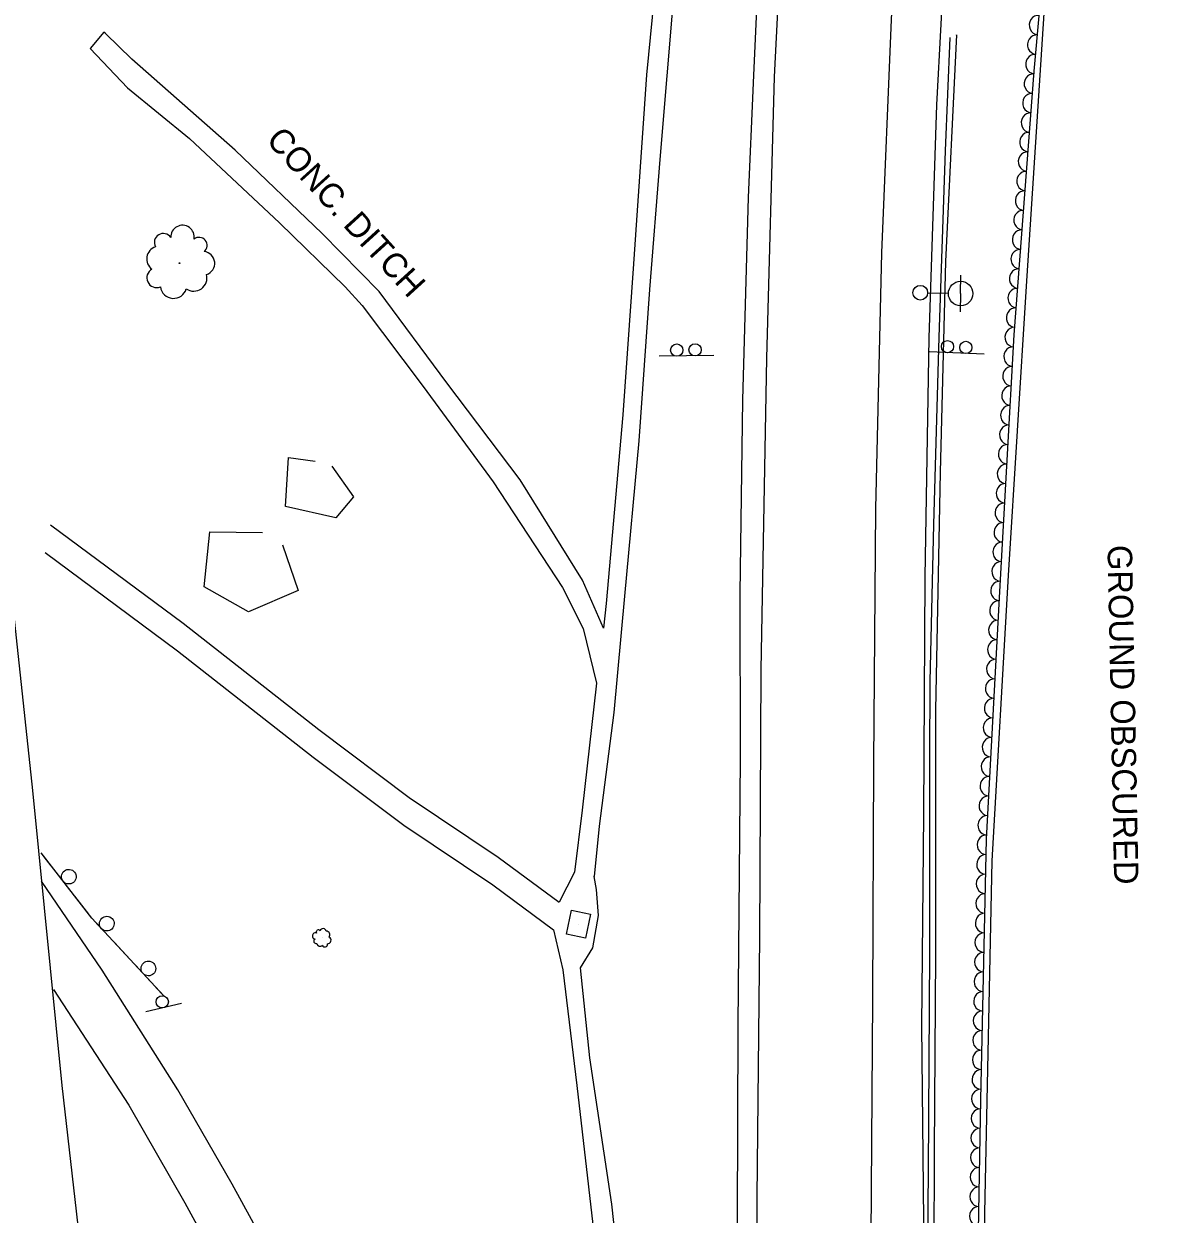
# Model space of a CAD drawing. Extents: x 1722896 to 1754269, y 648279 to 666297.
# Drawn here: x 1725620.5 to 1725856.6, y 664373.4 to 664616.9 of the extents above; entities that cross this region are included whole.
import ezdxf

# ---------------------------------------------------------------- set-up
doc = ezdxf.new("R2010")
doc.units = 0
for name, color, linetype in [('DESIGN - CENTERLINE - Proposed', 7, 'Continuous'), ('DESIGN - PUBLIC HEARING - Shapes', 7, 'Continuous'), ('DESIGN - SCRATCH - User 1', 7, 'Continuous'), ('SURVEY - CENTERLINE - Preliminary', 7, 'Continuous'), ('SURVEY - CENTERLINE - Preliminary Text', 7, 'Continuous'), ('SURVEY - CONTOURS - Intermediate with optional Text', 7, 'Continuous'), ('SURVEY - DRAINAGE - Natural Features', 7, 'Continuous'), ('SURVEY - DTM - Breaklines', 7, 'Continuous'), ('SURVEY - VEGETATION - Features with Text', 7, 'Continuous')]:
    doc.layers.add(name, color=color, linetype=linetype)

msp = doc.modelspace()

# ---------------------------------------------------------------- linework, layer by layer
at = {"layer": 'DESIGN - CENTERLINE - Proposed'}
for points in [[(1725781.84, 664903.17), (1725779.61, 664880.01), (1725777.08, 664854.55), (1725774.05, 664832.59), (1725770.48, 664806.11), (1725766.99, 664775.96), (1725763.65, 664745.46), (1725761.13, 664715.66), (1725758.79, 664687.99), (1725756.48, 664658.43), (1725753.45, 664623.44), (1725750.56, 664589.14), (1725748.49, 664562.61), (1725746.26, 664531.63), (1725743.31, 664499.82), (1725741.16, 664476.08), (1725738.18, 664452.81), (1725737.13, 664442.51)], [(1725777.39, 664893.75), (1725773.9, 664860.43), (1725768.95, 664825.55), (1725764.92, 664794.03), (1725761.51, 664760.27), (1725757.02, 664720.51), (1725754.62, 664686.32), (1725751.64, 664645.43), (1725747.84, 664606.51), (1725745.18, 664567.81), (1725743.03, 664536.97), (1725739.57, 664498.35), (1725739.05, 664493.3), (1725734.75, 664503.12), (1725722, 664523.66), (1725707.03, 664543.46), (1725693.2, 664562.15), (1725681.54, 664574.03), (1725663.69, 664591.05), (1725642.56, 664609.67), (1725637.18, 664614.93), (1725636.86, 664615.2)], [(1725610.86, 664585.2), (1725614.04, 664537.76), (1725617.38, 664505.96), (1725622.29, 664460.09), (1725628.26, 664399.75), (1725641.6, 664282.54), (1725648.1, 664224.69), (1725626.86, 664222.77), (1725604.77, 664220.64), (1725600.12, 664265.07), (1725593.31, 664328.43), (1725587.13, 664384.73), (1725580.37, 664445.77), (1725574.68, 664503.45), (1725568.82, 664572.51), (1725565.56, 664631.6)], [(1725636.86, 664615.2), (1725634.05, 664611.88), (1725641.71, 664603.8), (1725654.36, 664593.48), (1725672.78, 664576.22), (1725686.21, 664563.13), (1725689.69, 664559.33), (1725702.18, 664542.72), (1725716.51, 664523.27), (1725730.64, 664501.65), (1725734.9, 664493.21), (1725737.64, 664482.07), (1725734.66, 664456.11), (1725733.14, 664443.37), (1725729.96, 664437.29)], [(1725625.95, 664514.43), (1725653.06, 664494.32), (1725680.8, 664472.56), (1725699.3, 664458.66), (1725717.52, 664446.45), (1725729.96, 664437.29)], [(1725624.85, 664508.77), (1725651.95, 664488.66), (1725679.7, 664466.9), (1725698.19, 664453.01), (1725716.42, 664440.79), (1725728.85, 664431.63)], [(1725728.85, 664431.63), (1725730.73, 664423.44), (1725733.61, 664399.74), (1725737.07, 664369.59), (1725741.12, 664335.68), (1725745.75, 664294.89), (1725747.01, 664285.34), (1725748.48, 664286.2), (1725750.52, 664286.01), (1725747.34, 664314.61), (1725744.14, 664344.19), (1725740.78, 664375.5), (1725736.24, 664405.42), (1725734.36, 664423.83), (1725736.84, 664427.9), (1725738.04, 664434.51), (1725737.59, 664439.89), (1725737.13, 664442.51), (1725737.01, 664442.35)]]:
    msp.add_lwpolyline(points, dxfattribs=at)
at = {"layer": 'DESIGN - PUBLIC HEARING - Shapes'}
for p, q in [((1725761.61, 664549.05), (1725750.41, 664548.91)), ((1725816.92, 664549.33), (1725805.73, 664549.83)), ((1725652.75, 664416.55), (1725645.45, 664414.85))]:
    msp.add_line(p, q, dxfattribs=at)
for centre in [(1725754.02, 664550.18), (1725757.77, 664550.23), (1725809.41, 664550.89), (1725813.15, 664550.73), (1725648.8, 664416.89)]:
    msp.add_circle(centre, 1.25, dxfattribs=at)
at = {"layer": 'DESIGN - SCRATCH - User 1'}
for points in [[(1725809.55, 664088.11), (1725805.45, 664108.12), (1725805.07, 664109.96), (1725804.55, 664131.33), (1725804.5, 664153.69), (1725804.21, 664188.78), (1725804.38, 664218.53), (1725804.48, 664250.49), (1725804.7, 664280.81), (1725805.06, 664317.74), (1725805.18, 664345.9), (1725805.51, 664382.38), (1725805.82, 664427), (1725805.77, 664467.08), (1725805.88, 664482.39), (1725806.62, 664514.54), (1725807.7, 664552.82), (1725809, 664590.93), (1725809.94, 664614.11)], [(1725811.21, 664614.64), (1725809.01, 664568.27), (1725807.87, 664525.22), (1725806.96, 664476.57), (1725806.92, 664426.54), (1725806.65, 664386.33), (1725806.55, 664345.18), (1725806.05, 664302.92), (1725805.75, 664256.48), (1725805.63, 664215.87), (1725805.56, 664175.8), (1725805.73, 664130.62), (1725806.11, 664109.24), (1725810.56, 664088.05)], [(1725811.21, 664614.57), (1725811.21, 664614.64)], [(1725649.11, 664418.12), (1725634.39, 664433.99), (1725624.03, 664447.37)], [(1725624.68, 664446.53), (1725624.03, 664447.37)], [(1725626.12, 664444.67), (1725624.68, 664446.53)], [(1725629.92, 664439.76), (1725627.1, 664443.4)], [(1725632.34, 664436.64), (1725630.9, 664438.5)], [(1725633.78, 664434.78), (1725632.34, 664436.64)], [(1725637.93, 664430.18), (1725634.8, 664433.55)], [(1725640.61, 664427.29), (1725639.01, 664429.01)], [(1725642.21, 664425.56), (1725640.61, 664427.29)], [(1725646.43, 664421.02), (1725643.3, 664424.39)], [(1725649.11, 664418.12), (1725647.52, 664419.84)]]:
    msp.add_lwpolyline(points, dxfattribs=at)
for centre, start, end in [((1725629.71, 664442.48), 331.0116, 331.0018), ((1725637.47, 664432.87), 336.1205, 336.1107), ((1725645.98, 664423.71), 336.1205, 336.1107)]:
    msp.add_arc(centre, 1.5, start, end, dxfattribs=at)
at = {"layer": 'SURVEY - CENTERLINE - Preliminary'}
msp.add_lwpolyline([(1725822.67, 664087.73), (1725821.24, 664119.26), (1725817.82, 664171.81), (1725816.2, 664204.92), (1725816.29, 664262.91), (1725816.37, 664315.01), (1725817.02, 664373.65), (1725818.52, 664445.75), (1725821.86, 664504.09), (1725825.56, 664563.28), (1725829.77, 664628.55), (1725836.54, 664687.14), (1725842.59, 664742.43), (1725847.69, 664804.3), (1725850.76, 664865.35), (1725856.58, 664887.96)], dxfattribs=at)
at = {"layer": 'SURVEY - CENTERLINE - Preliminary Text'}
for points in [[(1725800.13, 664916.69), (1725794.82, 664882.93), (1725790.99, 664859.85), (1725787.46, 664833.14), (1725784.32, 664802.74), (1725781.3, 664770.49), (1725778.52, 664743.35), (1725775.58, 664712.88), (1725773.71, 664681.07), (1725771.44, 664644.03), (1725769.69, 664604.87), (1725768.61, 664581.41), (1725767.48, 664540.02), (1725766.93, 664500.37), (1725766.99, 664466.56), (1725766.51, 664411.96), (1725766.41, 664372.31), (1725766.41, 664345.86), (1725765.97, 664296.4), (1725765.88, 664257.37), (1725765.73, 664223.89), (1725766.52, 664193.62), (1725766.69, 664141.04), (1725765.7, 664114.26)], [(1725801.9, 664902.98), (1725794.09, 664850.95), (1725789.15, 664809.58), (1725783.94, 664755.45), (1725779.93, 664707.15), (1725776.28, 664651.75), (1725773.96, 664606.06), (1725772.39, 664548.53), (1725771.2, 664484.76), (1725770.98, 664430.19), (1725770.44, 664376.83), (1725770.27, 664318.87), (1725770.24, 664272.95), (1725769.88, 664230.34), (1725770.2, 664176.88), (1725770.2, 664123.86), (1725770.38, 664069.19), (1725770.29, 664022.6), (1725770.48, 663984.72), (1725770.92, 663920.94)], [(1725824.54, 664897.87), (1725817.95, 664853.26), (1725812.81, 664810.26), (1725808.59, 664768.78), (1725804.64, 664721.76), (1725800.65, 664668.84), (1725797.89, 664617.77), (1725795.92, 664570.1), (1725794.7, 664517.8), (1725794.26, 664465.85), (1725794.04, 664417.46), (1725793.7, 664368.7), (1725793.43, 664309.68), (1725793.32, 664262.92), (1725793.17, 664211.43), (1725793.2, 664169.22), (1725793.52, 664124.78), (1725793.49, 664072.64), (1725793.72, 664026.28), (1725793.85, 663983.07), (1725793.75, 663928.15)], [(1725825.87, 664847.96), (1725822.06, 664820.95), (1725819.88, 664786.45), (1725817.42, 664751.99), (1725814.35, 664714.62), (1725811.46, 664672.62), (1725808.95, 664633.43), (1725807.16, 664600.37), (1725805.58, 664552.66), (1725804.74, 664503.84), (1725804.48, 664455.23), (1725804.06, 664411.95), (1725804.54, 664365.54), (1725803.43, 664325.01), (1725803.78, 664281.14), (1725803.72, 664242.77), (1725803.23, 664197.73), (1725803.14, 664146.83), (1725803.69, 664103.99), (1725803.87, 664059.83), (1725803.1, 664019.2), (1725803.8, 663979.2), (1725804.62, 663950.55), (1725805.38, 663931.3)], [(1725765.7, 664114.26), (1725759.76, 664113.65), (1725755.98, 664132.11), (1725750.71, 664156.68), (1725745.32, 664178.32), (1725740.5, 664195.36), (1725732.53, 664222.09), (1725726.64, 664239.45), (1725721.98, 664253.66), (1725713.5, 664275.17), (1725704.36, 664296.45), (1725696.12, 664314.61), (1725685.7, 664337.2), (1725676.53, 664355.05), (1725663.09, 664379.62), (1725651.96, 664398.89), (1725636.5, 664423.37), (1725624.08, 664441.53)], [(1725626.58, 664419.39), (1725641.98, 664395.75), (1725653.39, 664375.75), (1725660.31, 664363.17), (1725668.39, 664348.11), (1725675.9, 664333.15), (1725684.43, 664315.55), (1725695.19, 664291.58), (1725702.31, 664274.18), (1725713.03, 664245.7), (1725720.66, 664223.69), (1725726.39, 664205.34), (1725733.31, 664180.93), (1725739.61, 664156.39), (1725745.86, 664127.93), (1725752.65, 664091.44), (1725757.25, 664060.22), (1725759.94, 664035.23), (1725762.45, 664009.99), (1725764.06, 663987.65), (1725766.3, 663955.76), (1725768.12, 663920.16)]]:
    msp.add_lwpolyline(points, dxfattribs=at)
at = {"layer": 'SURVEY - DRAINAGE - Natural Features'}
msp.add_line((1725733.95, 664432.77), (1725733.95, 664432.77), dxfattribs=at)
msp.add_lwpolyline([(1725732.51, 664435.62), (1725736.42, 664434.81), (1725735.4, 664429.91), (1725731.49, 664430.73), (1725732.51, 664435.62)], dxfattribs=at)
at = {"layer": 'SURVEY - DTM - Breaklines'}
for p, q in [((1725812.09, 664561.75), (1725812.16, 664565.5)), ((1725805.34, 664561.89), (1725809.59, 664561.8)), ((1725812.09, 664561.75), (1725812.01, 664558))]:
    msp.add_line(p, q, dxfattribs=at)
for centre, radius in [((1725803.84, 664561.92), 1.5), ((1725812.09, 664561.75), 2.5)]:
    msp.add_circle(centre, radius, dxfattribs=at)
at = {"layer": 'SURVEY - VEGETATION - Features with Text'}
for points in [[(1725820.37, 664095.94), (1725817.64, 664145.42), (1725815.25, 664192.12), (1725814.77, 664216.01), (1725815.42, 664252.37), (1725815.07, 664304.68), (1725815.4, 664350.79), (1725816.21, 664396.94), (1725817.36, 664450.18), (1725820.19, 664502.04), (1725823.06, 664553.28), (1725827.16, 664607.25), (1725831.52, 664655.57), (1725831.68, 664669.16), (1725836.99, 664704.43), (1725841.92, 664750.92), (1725845.48, 664795.99), (1725848.32, 664841.64), (1725848.71, 664866.31), (1725854.84, 664888.96)], [(1725683.52, 664526.47), (1725687.92, 664520.19), (1725684.33, 664515.9), (1725674.04, 664518.22), (1725674.6, 664528.2), (1725680.07, 664527.45)], [(1725673.39, 664510.35), (1725676.62, 664501.03), (1725666.45, 664496.65), (1725657.36, 664501.73), (1725658.52, 664513.04), (1725669.28, 664512.86)]]:
    msp.add_lwpolyline(points, dxfattribs=at)
for centre, radius in [((1725652.34, 664567.96), 0.0838), ((1725681.5, 664429.98), 0.022)]:
    msp.add_circle(centre, radius, dxfattribs=at)
for centre, radius, start, end in [((1725652.94, 664573.31), 2.4, 349.7093, 183.1289), ((1725649.01, 664572.21), 1.82, 32.3279, 209.6471), ((1725656.32, 664571.6), 1.65, 309.6886, 128.4342), ((1725648.2, 664568.84), 2.58, 107.615, 234.4606), ((1725657.14, 664567.94), 2.4, 287.5724, 84.3613), ((1725647.64, 664564.97), 2, 117.7739, 292.7742), ((1725655.22, 664564.98), 2.74, 236.6252, 14.1494), ((1725651.11, 664563.48), 2.72, 187.521, 343.3595), ((1725680.73, 664431.17), 0.433, 30.3727, 209.1184), ((1725681.71, 664431.22), 0.631, 8.2566, 165.0455), ((1725680.14, 664430.36), 0.629, 70.3934, 263.8131), ((1725680.26, 664429.29), 0.479, 113.0121, 290.3312), ((1725682.39, 664430.6), 0.719, 317.3093, 94.8335), ((1725682.61, 664429.47), 0.714, 268.2051, 64.0436), ((1725681.09, 664428.94), 0.679, 188.2991, 315.1448), ((1725682.08, 664428.63), 0.527, 198.458, 13.4583)]:
    msp.add_arc(centre, radius, start, end, dxfattribs=at)
for centre, major_axis in [((1725828, 664616.65), (0.18, 1.99)), ((1725827.64, 664612.66), (0.18, 1.99)), ((1725827.28, 664608.68), (0.18, 1.99)), ((1725826.96, 664604.69), (0.15, 1.99)), ((1725826.66, 664600.7), (0.15, 1.99)), ((1725826.36, 664596.71), (0.15, 1.99)), ((1725826.05, 664592.73), (0.15, 1.99)), ((1725825.75, 664588.74), (0.15, 1.99)), ((1725825.45, 664584.75), (0.15, 1.99)), ((1725825.15, 664580.76), (0.15, 1.99)), ((1725824.84, 664576.77), (0.15, 1.99)), ((1725824.54, 664572.78), (0.15, 1.99)), ((1725824.24, 664568.79), (0.15, 1.99)), ((1725823.94, 664564.81), (0.15, 1.99)), ((1725823.63, 664560.82), (0.15, 1.99)), ((1725823.33, 664556.83), (0.15, 1.99)), ((1725823.04, 664552.84), (0.11, 2)), ((1725822.81, 664548.85), (0.11, 2)), ((1725822.59, 664544.85), (0.11, 2)), ((1725822.37, 664540.86), (0.11, 2)), ((1725822.14, 664536.86), (0.11, 2)), ((1725821.92, 664532.87), (0.11, 2)), ((1725821.7, 664528.88), (0.11, 2)), ((1725821.47, 664524.88), (0.11, 2)), ((1725821.25, 664520.89), (0.11, 2)), ((1725821.02, 664516.9), (0.11, 2)), ((1725820.8, 664512.9), (0.11, 2)), ((1725820.58, 664508.91), (0.11, 2)), ((1725820.35, 664504.91), (0.11, 2)), ((1725820.13, 664500.92), (0.11, 2)), ((1725819.91, 664496.93), (0.11, 2)), ((1725819.69, 664492.93), (0.11, 2)), ((1725819.48, 664488.94), (0.11, 2)), ((1725819.26, 664484.94), (0.11, 2)), ((1725819.04, 664480.95), (0.11, 2)), ((1725818.82, 664476.96), (0.11, 2)), ((1725818.6, 664472.96), (0.11, 2)), ((1725818.39, 664468.97), (0.11, 2)), ((1725818.17, 664464.97), (0.11, 2)), ((1725817.95, 664460.98), (0.11, 2)), ((1725817.73, 664456.99), (0.11, 2)), ((1725817.52, 664452.99), (0.11, 2)), ((1725817.34, 664449), (0.04, 2)), ((1725817.25, 664445), (0.04, 2)), ((1725817.16, 664441), (0.04, 2)), ((1725817.08, 664437), (0.04, 2)), ((1725816.99, 664433), (0.04, 2)), ((1725816.9, 664429), (0.04, 2)), ((1725816.82, 664425), (0.04, 2)), ((1725816.73, 664421), (0.04, 2)), ((1725816.64, 664417), (0.04, 2)), ((1725816.56, 664413.01), (0.04, 2)), ((1725816.47, 664409.01), (0.04, 2)), ((1725816.38, 664405.01), (0.04, 2)), ((1725816.3, 664401.01), (0.04, 2)), ((1725816.21, 664397.01), (0.04, 2)), ((1725816.14, 664393.01), (0.04, 2)), ((1725816.07, 664389.01), (0.04, 2)), ((1725816, 664385.01), (0.04, 2)), ((1725815.93, 664381.01), (0.04, 2)), ((1725815.86, 664377.01), (0.04, 2)), ((1725815.79, 664373.01), (0.04, 2))]:
    msp.add_ellipse(centre, major_axis=major_axis, ratio=0.940188, start_param=0, end_param=3.141593, dxfattribs=at)

# ---------------------------------------------------------------- texts
at = {"layer": 'SURVEY - CENTERLINE - Preliminary'}
msp.add_text('GROUND OBSCURED', height=5, rotation=271.1201, dxfattribs=at).set_placement((1725842.13, 664510.28))
at = {"layer": 'SURVEY - CONTOURS - Intermediate with optional Text'}
msp.add_text('CONC. DITCH', height=5, rotation=312.2679, dxfattribs=at).set_placement((1725669.85, 664593))

doc.saveas('drawing.dxf')
